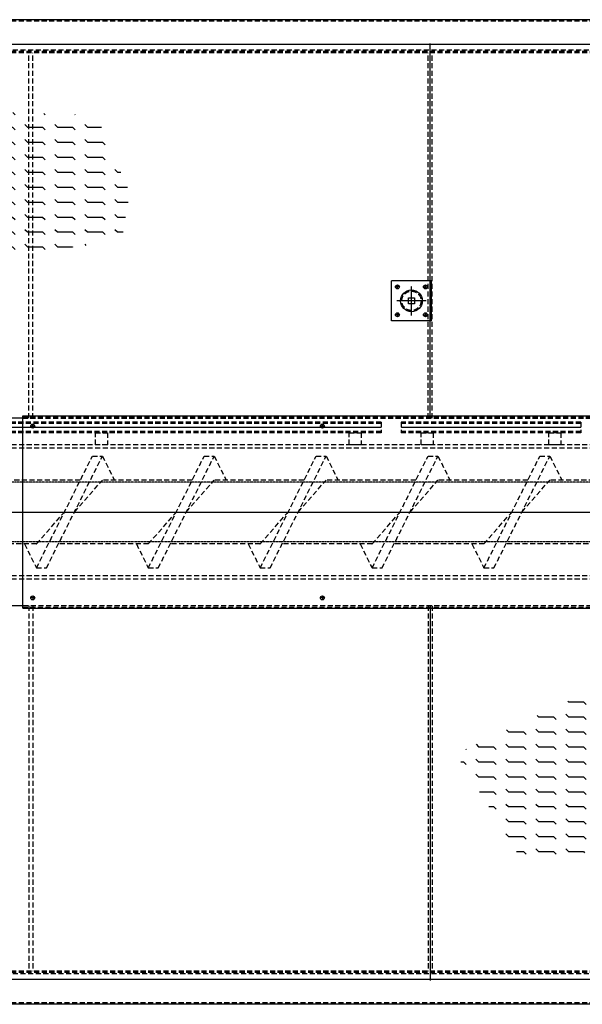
# Model space of a CAD drawing. Header units: metres. Extents: x -270273 to 328371, y -146885 to 591473.
# Tile 434 of 473: x 35440 to 36848, y 542448 to 544914. Entities that reach past the tile are written whole.
import ezdxf

# ---------------------------------------------------------------- set-up
doc = ezdxf.new("R2010")
doc.units = ezdxf.units.M
for name, pattern in [('CENTER', [2, 1.25, -0.25, 0.25, -0.25]), ('DASHED', [19.05, 12.7, -6.35]), ('DASHED2', [9.525, 6.35, -3.175]), ('HIDDEN', [0.375, 0.25, -0.125])]:
    doc.linetypes.add(name, pattern=pattern)
for name, color, linetype in [('A_hoofdlijn_0.35mm', 2, 'Continuous'), ('DS-spoelgoten-50', 2, 'Continuous'), ('hoofdlijn_0.18mm', 41, 'Continuous'), ('Iv-status-nieuw', 170, 'Continuous'), ('stippellijn 0.18', 41, 'DASHED2'), ('w-018', 1, 'Continuous'), ('X_centerlijn_0.25mm', 1, 'CENTER'), ('X_stippellijn_0.25mm', 3, 'DASHED')]:
    doc.layers.add(name, color=color, linetype=linetype)

# ---------------------------------------------------------------- blocks, each defined once
blk = doc.blocks.new('A$C16A14D2C')
at = {"layer": 'stippellijn 0.18'}
h = blk.add_hatch(dxfattribs=at)
h.set_pattern_fill('FLEX', color=256, scale=150, style=0)
h.set_pattern_definition([(4e-16, (-15616.067, 32695.013), (0, -37.5), [37.5, -37.5]), (315, (-15578.567, 32695.013), (2e-15, -37.5), [9.375, -34.28301, 9.375, -53.03301])])
h.paths.add_polyline_path([(1836.8, 1898.9), (1670.3, 2167.8), (1958.5, 2302.3), (2349.2, 2289.5), (2432.5, 2097.4), (2413.3, 1975.7)])
h = blk.add_hatch(dxfattribs=at)
h.set_pattern_fill('FLEX', color=256, scale=150, style=0)
h.set_pattern_definition([(4e-16, (-14037.017, 31218.21), (0, -37.5), [37.5, -37.5]), (315, (-13999.517, 31218.21), (2e-15, -37.5), [9.375, -34.28301, 9.375, -53.03301])])
h.paths.add_polyline_path([(3415.8, 422.1), (3249.3, 691), (3537.5, 825.5), (3928.3, 812.7), (4011.5, 620.6), (3992.3, 498.9)])
at = {"layer": 'A_hoofdlijn_0.35mm'}
for p, q in [((5185, 2466.9), (625, 2466.9)), ((3185, 1531), (3185, 2469)), ((3088, 1774.9), (3088, 1874.9)), ((3188, 1874.9), (3088, 1874.9)), ((3188, 1774.9), (3188, 1874.9)), ((3188, 1774.9), (3088, 1774.9)), ((2165, 1055), (2165, 1537)), ((2165, 1537), (3665, 1537)), ((3185, 1061), (3185, 123)), ((2165, 1055), (3665, 1055)), ((5185, 125.2), (625, 125.2))]:
    blk.add_line(p, q, dxfattribs=at)
blk.add_lwpolyline([(3130.5, 1832.4), (3145.5, 1832.4), (3145.5, 1817.4), (3130.5, 1817.4)], close=True, dxfattribs=at)
for centre, radius in [((3103, 1859.9), 5), ((3138, 1824.9), 27.2), ((3173, 1859.9), 5), ((3103, 1789.9), 5), ((3173, 1789.9), 5), ((2190, 1511.1), 5), ((2915, 1511.1), 5), ((2190, 1081), 5), ((2915, 1081), 5)]:
    blk.add_circle(centre, radius, dxfattribs=at)
at = {"layer": 'DS-spoelgoten-50', "linetype": 'Continuous'}
for p, q in [((5258, 2529), (175, 2529)), ((2165, 1531), (954.6, 1531)), ((2165, 1061), (1116.8, 1061)), ((5258, 63), (175, 63))]:
    blk.add_line(p, q, dxfattribs=at)
at = {"layer": 'hoofdlijn_0.18mm', "color": 8, "linetype": 'HIDDEN'}
for p, q in [((4935.6, 1371), (690, 1371)), ((690, 1296), (5163, 1296)), ((695, 1296), (4945.6, 1296)), ((4935.6, 1221), (690, 1221))]:
    blk.add_line(p, q, dxfattribs=at)
at = {"layer": 'w-018', "linetype": 'CENTER'}
for p, q in [((3108, 1859.9), (3098, 1859.9)), ((3103, 1854.9), (3103, 1864.9)), ((3138, 1787.9), (3138, 1861.9)), ((3168, 1859.9), (3178, 1859.9)), ((3173, 1854.9), (3173, 1864.9)), ((3175, 1824.9), (3101, 1824.9)), ((3108, 1789.9), (3098, 1789.9)), ((3103, 1794.9), (3103, 1784.9)), ((3168, 1789.9), (3178, 1789.9)), ((3173, 1794.9), (3173, 1784.9)), ((3062, 1507.7), (1524, 1507.7)), ((3562, 1507.7), (3112, 1507.7))]:
    blk.add_line(p, q, dxfattribs=at)
at = {"layer": 'X_centerlijn_0.25mm'}
for p, q in [((2195, 1511.1), (2185, 1511.1)), ((2190, 1506.1), (2190, 1516.1)), ((2920, 1511.1), (2910, 1511.1)), ((2915, 1506.1), (2915, 1516.1)), ((2190, 1086), (2190, 1076)), ((2915, 1086), (2915, 1076)), ((2195, 1081), (2185, 1081)), ((2920, 1081), (2910, 1081))]:
    blk.add_line(p, q, dxfattribs=at)
at = {"layer": 'X_stippellijn_0.25mm'}
for p, q in [((5254, 2525), (175, 2525)), ((5182, 2453), (175, 2453)), ((5178, 2449), (625, 2449)), ((5178, 2446), (625, 2446)), ((2180, 1531), (2180, 2446)), ((2190, 1531), (2190, 2446)), ((3180, 1531), (3180, 2446)), ((3190, 1531), (3190, 2446)), ((2165, 1534), (3665, 1534)), ((2165, 1531), (3665, 1531)), ((3062, 1520.9), (1524, 1520.9)), ((3062, 1517.9), (1524, 1517.9)), ((3062, 1520.9), (3062, 1494.5)), ((3562, 1520.9), (3112, 1520.9)), ((3112, 1520.9), (3112, 1494.5)), ((3562, 1517.9), (3112, 1517.9)), ((3562, 1520.9), (3562, 1494.5)), ((3062, 1497.5), (1524, 1497.5)), ((3062, 1494.5), (1524, 1494.5)), ((3562, 1497.5), (3112, 1497.5)), ((3562, 1494.5), (3112, 1494.5)), ((5045, 1456), (1206.6, 1456)), ((5045, 1464.5), (1207.9, 1464.5)), ((2199.4, 1156), (2339.4, 1436)), ((2224.4, 1156), (2364.4, 1436)), ((2339.4, 1436), (2364.4, 1436)), ((2364.4, 1436), (2394.4, 1376)), ((2479.4, 1156), (2619.4, 1436)), ((2504.4, 1156), (2644.4, 1436)), ((2619.4, 1436), (2644.4, 1436)), ((2644.4, 1436), (2674.4, 1376)), ((2759.4, 1156), (2899.4, 1436)), ((2784.4, 1156), (2924.4, 1436)), ((2899.4, 1436), (2924.4, 1436)), ((2924.4, 1436), (2954.4, 1376)), ((3039.4, 1156), (3179.4, 1436)), ((3064.4, 1156), (3204.4, 1436)), ((3179.4, 1436), (3204.4, 1436)), ((3204.4, 1436), (3234.4, 1376)), ((3319.4, 1156), (3459.4, 1436)), ((3344.4, 1156), (3484.4, 1436)), ((3459.4, 1436), (3484.4, 1436)), ((3484.4, 1436), (3514.4, 1376)), ((2309.1, 1375.5), (2083.9, 1375.5)), ((2294.4, 1296), (2364.4, 1376)), ((2589.1, 1375.5), (2363.9, 1375.5)), ((2364.4, 1376), (2364.8, 1375.5)), ((2394.4, 1376), (2394.6, 1375.5)), ((2574.4, 1296), (2644.4, 1376)), ((2869.1, 1375.5), (2643.9, 1375.5)), ((2644.4, 1376), (2644.8, 1375.5)), ((2674.4, 1376), (2674.6, 1375.5)), ((2854.4, 1296), (2924.4, 1376)), ((3149.1, 1375.5), (2923.9, 1375.5)), ((2924.4, 1376), (2924.8, 1375.5)), ((2954.4, 1376), (2954.6, 1375.5)), ((3134.4, 1296), (3204.4, 1376)), ((3429.1, 1375.5), (3203.9, 1375.5)), ((3204.4, 1376), (3204.8, 1375.5)), ((3234.4, 1376), (3234.6, 1375.5)), ((3414.4, 1296), (3484.4, 1376)), ((3709.1, 1375.5), (3483.9, 1375.5)), ((3484.4, 1376), (3484.8, 1375.5)), ((3514.4, 1376), (3514.6, 1375.5)), ((2199.4, 1216), (2269.4, 1296)), ((2479.4, 1216), (2549.4, 1296)), ((2759.4, 1216), (2829.4, 1296)), ((3039.4, 1216), (3109.4, 1296)), ((3319.4, 1216), (3389.4, 1296)), ((2199.8, 1216.5), (1974.6, 1216.5)), ((2169.1, 1216.5), (2169.4, 1216)), ((2169.4, 1216), (2199.4, 1156)), ((2198.9, 1216.5), (2199.4, 1216)), ((2479.8, 1216.5), (2254.6, 1216.5)), ((2449.1, 1216.5), (2449.4, 1216)), ((2449.4, 1216), (2479.4, 1156)), ((2478.9, 1216.5), (2479.4, 1216)), ((2759.8, 1216.5), (2534.6, 1216.5)), ((2729.1, 1216.5), (2729.4, 1216)), ((2729.4, 1216), (2759.4, 1156)), ((2758.9, 1216.5), (2759.4, 1216)), ((3039.8, 1216.5), (2814.6, 1216.5)), ((3009.1, 1216.5), (3009.4, 1216)), ((3009.4, 1216), (3039.4, 1156)), ((3038.9, 1216.5), (3039.4, 1216)), ((3319.8, 1216.5), (3094.6, 1216.5)), ((3289.1, 1216.5), (3289.4, 1216)), ((3289.4, 1216), (3319.4, 1156)), ((3318.9, 1216.5), (3319.4, 1216)), ((3599.8, 1216.5), (3374.6, 1216.5)), ((5045, 1136), (1147.1, 1136)), ((2199.4, 1156), (2224.4, 1156)), ((2479.4, 1156), (2504.4, 1156)), ((2759.4, 1156), (2784.4, 1156)), ((3039.4, 1156), (3064.4, 1156)), ((3319.4, 1156), (3344.4, 1156)), ((5045, 1127.5), (1145.6, 1127.5)), ((3665, 1061), (2165, 1061)), ((2180, 1061), (2180, 146)), ((2190, 1061), (2190, 146)), ((3180, 1061), (3180, 146)), ((3190, 1061), (3190, 146)), ((2165, 1058), (3665, 1058)), ((5182, 139), (175, 139)), ((5178, 146), (625, 146)), ((5178, 143), (625, 143)), ((5254, 67), (175, 67))]:
    blk.add_line(p, q, dxfattribs=at)
for points in [[(2347, 1494.5), (2377, 1494.5), (2377, 1464.5), (2347, 1464.5)], [(2982, 1494.5), (3012, 1494.5), (3012, 1464.5), (2982, 1464.5)], [(3162, 1494.5), (3192, 1494.5), (3192, 1464.5), (3162, 1464.5)], [(3482, 1494.5), (3512, 1494.5), (3512, 1464.5), (3482, 1464.5)]]:
    blk.add_lwpolyline(points, close=True, dxfattribs=at)
blk.add_circle((3138, 1824.9), 24.1, dxfattribs=at)

msp = doc.modelspace()

# ---------------------------------------------------------------- block references
at = {"layer": 'Iv-status-nieuw'}
msp.add_blockref('A$C16A14D2C', (33282.045, 542385.2007), dxfattribs=at)

doc.saveas('drawing.dxf')
